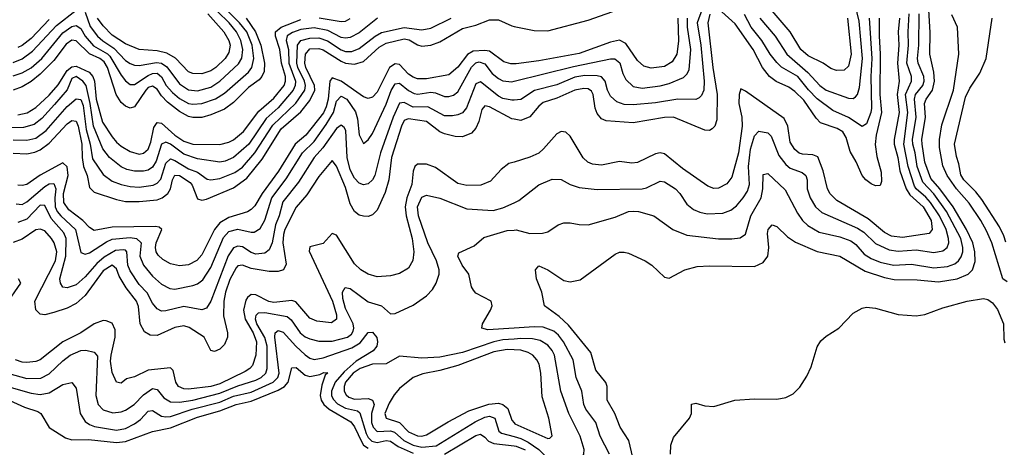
# Model space of a CAD drawing. Header units: inches. Extents: x 884549 to 1028252, y 526810 to 653624.
# Tile 423 of 656: x 917798 to 922183, y 611140 to 613043. Entities that reach past the tile are written whole.
import ezdxf

# ---------------------------------------------------------------- set-up
doc = ezdxf.new("R2010")
doc.units = ezdxf.units.IN
doc.header["$MEASUREMENT"] = 0
doc.layers.add('A9611', color=7, linetype='Continuous')
doc.layers.add('A9621', color=7, linetype='Continuous')

msp = doc.modelspace()

# ---------------------------------------------------------------- linework, layer by layer
at = {"layer": 'A9611', "color": 5}
for points, elevation in [([(917770, 612793), (917810, 612806.3), (917850, 612829.7), (917896.4, 612870), (917990, 612985.5), (918030, 613013.6), (918050, 613018.2), (918070, 613003.8), (918090.5, 612970), (918127.3, 612927.3), (918190, 612891.1), (918200.6, 612880.6), (918250, 612796.9), (918270, 612770.7), (918290, 612754.8), (918310, 612754.9), (918370, 612794.5), (918390, 612803.6), (918410, 612805.6), (918429.6, 612789.6), (918450.5, 612750.5), (918478.6, 612718.6), (918510, 612693), (918550, 612670.9), (918570, 612667.2), (918610, 612670), (918670, 612691.3), (918710, 612716.7), (918817.5, 612810), (918832.2, 612830), (918841.1, 612870), (918833.5, 612930), (918809.3, 612990), (918777.2, 613030), (918716.5, 613090)], 2540), ([(917770, 612852.2), (917810, 612868.9), (917856.2, 612903.8), (917962.4, 613017.6), (918050, 613085.8)], 2560), ([(918090, 613076.6), (918112.3, 613012.3), (918145.4, 612970), (918168.5, 612948.5), (918217.2, 612917.2), (918270, 612861.7), (918290, 612848), (918310, 612840.3), (918330, 612839.4), (918407.3, 612852.7), (918430, 612849.8), (918454.2, 612834.2), (918510, 612757.5), (918550, 612730.8), (918590, 612726.8), (918650, 612743.7), (918690, 612769.7), (918772.8, 612847.2), (918787.5, 612872.5), (918792.5, 612910), (918783.6, 612950), (918764.3, 612990), (918730.7, 613030), (918679.5, 613079.5)], 2560), ([(919391.6, 613050), (919310, 612985), (919270, 612964.3), (919250, 612960.9), (919230, 612964.1), (919170, 612995.9), (919110, 613007.2), (919050, 612999.7), (919013.7, 612986.3), (918989.2, 612970.8), (918985.4, 612950), (918995.8, 612910), (918997.4, 612850), (919026.4, 612770), (919025, 612750), (919017, 612730), (918949.5, 612650.5), (918896.2, 612603.8), (918818.9, 612490), (918750, 612429.7), (918713.2, 612413.1), (918690, 612409.3), (918590, 612424.4), (918530, 612444.3), (918470, 612488.6), (918450, 612498.3), (918430, 612489.4), (918406.6, 612413.4), (918390, 612387), (918370, 612373.5), (918350, 612368.4), (918309.1, 612369.1), (918276.2, 612376.2), (918250, 612388.4), (918198.1, 612430), (918168.7, 612468.7), (918127.3, 612570), (918112.9, 612670), (918094.3, 612750), (918079.7, 612770), (918050, 612791.1), (918030, 612782.1), (918009.3, 612730.7), (917954, 612666), (917896.7, 612603.3), (917863, 612577), (917816.1, 612563.9), (917690, 612561.6)], 2460), ([(917769.8, 612449.8), (917830, 612445.6), (917866.5, 612453.5), (917890, 612463.8), (917930, 612493.8), (918010, 612580.5), (918030, 612595.3), (918050, 612591.8), (918058.8, 612570), (918075.2, 612490), (918076, 612430), (918082.8, 612390), (918098.4, 612350), (918110, 612295.8), (918130, 612276), (918230, 612242.8), (918270, 612234.4), (918330, 612233.5), (918410, 612241.9), (918433.5, 612250), (918457.9, 612270), (918469.7, 612290.3), (918479.2, 612330), (918490, 612351.6), (918510, 612350.1), (918558.1, 612318.1), (918566.8, 612306.8), (918590, 612246.5), (918610, 612239.3), (918630, 612245), (918750, 612294.6), (918810, 612337.4), (918878.2, 612421.8), (918962.8, 612557.2), (919050, 612633.6), (919090, 612683.1), (919112.2, 612730), (919110.6, 612750), (919072.3, 612830), (919068.9, 612850), (919071, 612890), (919090, 612913.5), (919130, 612914.7), (919150, 612909.6), (919230, 612858.9), (919250, 612850), (919290, 612844.9), (919330, 612857.3), (919399.2, 612920.8), (919430, 612938.9), (919510, 612958.3), (919533.6, 612953.6), (919570, 612931.5), (919590, 612925.6), (919630, 612930.5), (919670, 612944.7), (919770, 613004), (919830, 613018.8), (919890, 613042.7), (919930, 613042.4), (919990, 613015.6), (920000, 613013.6)], 2420), ([(918806.4, 613050), (918848.3, 612990), (918872.7, 612930), (918888.3, 612850), (918887.3, 612812.7), (918877.4, 612790), (918864.7, 612775.2), (918818, 612742), (918750, 612674.2), (918710, 612645.3), (918650, 612619.4), (918610, 612607.9), (918570, 612607.4), (918550, 612612.4), (918510, 612635.1), (918456.4, 612676.4), (918430, 612704), (918410, 612734.2), (918390, 612747.7), (918370, 612741.1), (918359.9, 612730), (918310, 612656.1), (918290, 612650.1), (918270, 612657.7), (918250, 612675.4), (918228.2, 612710), (918189.3, 612830), (918175.1, 612855.1), (918155.3, 612870), (918110, 612892.1), (918050, 612949.7), (918030, 612952.2), (918006.1, 612933.9), (917950, 612861.9), (917890, 612800.7), (917850, 612768.5), (917810, 612743.8), (917770, 612729.2)], 2520), ([(917770, 612508.6), (917830, 612506.4), (917870, 612516.2), (917916.1, 612550), (918010, 612657.6), (918050, 612691.4), (918070, 612688.1), (918081.7, 612661.7), (918095, 612555), (918112.1, 612490), (918123.3, 612423.3), (918170, 612354.4), (918210, 612325.2), (918250, 612309.3), (918290, 612300.9), (918330, 612298.3), (918392.6, 612307.4), (918410, 612315.7), (918426.3, 612333.7), (918450, 612404.7), (918470, 612423.3), (918490, 612416.6), (918550, 612380.1), (918590, 612364.6), (918632.9, 612332.9), (918650.1, 612330.1), (918690, 612337), (918757.1, 612362.9), (918790, 612387.3), (918845.7, 612450), (918925.9, 612574.1), (919028.1, 612671.9), (919067.7, 612730), (919070.8, 612750), (919066.8, 612770), (919037.4, 612830), (919032, 612850), (919034.9, 612930), (919049.9, 612950), (919090, 612961.4), (919130, 612962.1), (919168.6, 612948.6), (919230, 612908.5), (919250, 612902.2), (919277.9, 612902.1), (919310, 612914.6), (919381, 612970), (919410, 612986.3), (919510, 613008), (919590, 612998.8), (919630, 613005.9), (919720.2, 613050)], 2440), ([(917790, 612619.6), (917832, 612628), (917870, 612652.9), (917930, 612708), (917970, 612753.2), (918010, 612817.5), (918030, 612832.8), (918050, 612836), (918108.2, 612810), (918124.9, 612790), (918131, 612770), (918139.4, 612690), (918167.3, 612587.3), (918210, 612521.7), (918230, 612498.6), (918250, 612480.3), (918290, 612456), (918330, 612445.3), (918350, 612449.2), (918370, 612466.5), (918382.3, 612497.7), (918396.5, 612563.5), (918410, 612585.9), (918430, 612582.6), (918490, 612529.8), (918530, 612502.8), (918570, 612488.8), (918690, 612488.1), (918730, 612497.7), (918750, 612508.1), (918795, 612545), (918864, 612636), (918930, 612693.5), (918975.9, 612750), (918982.9, 612770), (918982.9, 612790), (918964.3, 612850), (918956.3, 612910), (918937.2, 612970), (918937.1, 612990), (918963, 613010), (919050, 613044.7)], 2480), ([(917930, 613044.1), (917850, 612959.3), (917810, 612927.9), (917790, 612919)], 2580), ([(918636.1, 613070), (918707.3, 612990), (918730, 612950.5), (918735.2, 612930), (918730, 612897.2), (918712.8, 612870), (918671.8, 612830), (918650, 612815.5), (918610, 612803), (918570, 612803.4), (918550, 612811.6), (918491.7, 612871.7), (918454, 612894), (918410, 612904.9), (918330, 612910.8), (918270, 612936.5), (918210, 612975.2), (918170, 613015.7), (918145.3, 613050)], 2580), ([(919131.9, 613051.9), (919230, 613034.9), (919250, 613036.4), (919270, 613048.1)], 2480), ([(920000, 612846.2), (919986.1, 612846.2), (919955.1, 612855.1), (919890, 612903.1), (919870, 612906.7), (919817.4, 612902.6), (919792.1, 612887.9), (919750, 612831.9), (919710, 612797.8), (919610, 612779.7), (919570, 612779.9), (919550, 612787.5), (919530, 612801), (919490, 612843.2), (919470, 612847.4), (919445.4, 612830), (919390, 612721), (919370, 612698.4), (919350, 612692.3), (919330, 612700.3), (919230, 612770.3), (919190, 612784), (919178.9, 612770), (919172.8, 612690), (919163.9, 612656.1), (919150.8, 612629.2), (919073, 612530), (919025.9, 612490), (918950.8, 612369.2), (918878.4, 612270), (918845, 612215), (918830, 612198.2), (918812.5, 612187.5), (918730, 612162.2), (918690, 612139.4), (918666.6, 612110), (918610, 611996.8), (918588, 611972), (918550, 611951.6), (918510, 611948), (918470, 611957.3), (918435.5, 611975.5), (918415.5, 611995.5), (918406.3, 612010), (918403.4, 612030), (918406.8, 612050), (918432, 612110), (918419.9, 612119.8), (918403.5, 612123.5), (918210, 612120.2), (918130, 612105.7), (918110, 612117.9), (918080.1, 612150), (918017.2, 612197.2), (917994.5, 612230), (917992.9, 612270), (918014.7, 612350), (918010, 612388.3), (917990, 612406.9), (917890, 612350.7), (917830, 612310.1), (917810, 612304.7), (917790, 612307.5)], 2380), ([(917783.2, 612223.2), (917810, 612220.9), (917830, 612232), (917910, 612301.2), (917930, 612312.3), (917950, 612314.6), (917958.7, 612290), (917954.3, 612250), (917956.6, 612210), (917965.3, 612190), (917981.5, 612170), (918046.7, 612110), (918070, 612007.2), (918090, 611998.9), (918110, 612005.6), (918185.1, 612054.9), (918210, 612065.7), (918290, 612073.7), (918319.3, 612070), (918339.1, 612050), (918332.8, 611990), (918350.5, 611950), (918390, 611901.7), (918430, 611866.7), (918466.4, 611846.4), (918490, 611843.1), (918570, 611860.1), (918590, 611868), (918614, 611886), (918650, 611940.8), (918706.5, 612073.5), (918730, 612099.9), (918770, 612110.7), (918830, 612096.9), (918841.9, 612098.1), (918870, 612114.1), (918890, 612151), (918921.9, 612250), (918985.2, 612334.8), (919057.7, 612450), (919110, 612501.7), (919163.9, 612576.1), (919195.5, 612630), (919210, 612680.2), (919230, 612703.1), (919255, 612690), (919293.9, 612633.9), (919302.6, 612602.6), (919310.7, 612530.7), (919330, 612491.8), (919350, 612509.2), (919370, 612536.8), (919430, 612666.6), (919452.2, 612727.8), (919470, 612757.8), (919490, 612761.1), (919530, 612728.7), (919554.7, 612714.7), (919571.8, 612711.8), (919630, 612721.4), (919650, 612718.5), (919690, 612701.2), (919710, 612701.6), (919730, 612708.1), (919750, 612722.7), (919810, 612831.3), (919830, 612851.6), (919844.8, 612855.2), (919870, 612847.3), (919903.2, 612803.2), (919930, 612781.7), (919950, 612771.8), (919990, 612767.4), (920000, 612769.9)], 2360), ([(920000, 612685.5), (919990, 612684.6), (919950, 612692.9), (919930, 612702.3), (919850, 612767.4), (919830, 612758.1), (919788.8, 612651.2), (919770.6, 612629.4), (919750, 612619.4), (919725.3, 612614.7), (919690, 612615.6), (919615.6, 612655.6), (919550, 612653.5), (919510, 612674.5), (919490, 612671.3), (919461.6, 612610), (919404.5, 612450), (919379.5, 612350), (919370, 612330.2), (919350, 612312.3), (919330, 612308), (919310, 612315.7), (919290, 612337.9), (919270, 612375.1), (919256.7, 612430), (919250.8, 612550.8), (919243.5, 612563.5), (919230, 612573.6), (919210, 612558.4), (919147.7, 612472.3), (919109.9, 612430), (919040.3, 612319.7), (918970, 612232.2), (918953.4, 612170), (918937, 612130), (918922.4, 612050), (918910, 612018.4), (918890, 612004.6), (918850, 612000.1), (918830, 612006.3), (918790, 612031.6), (918770, 612035.4), (918750, 612027.8), (918727, 611992.9), (918650, 611791.1), (918630, 611758.9), (918610, 611751.5), (918530, 611766.7), (918450, 611746.7), (918430, 611746.5), (918410, 611756), (918390, 611782.2), (918366.8, 611826.8), (918330, 611865), (918290, 611925.5), (918279.8, 611950), (918275.2, 612010), (918270, 612016.8), (918259.4, 612019.4), (918224.6, 612015.4), (918174.2, 611985.8), (918141.7, 611958.3), (918090, 611899.4), (918050, 611863.4), (918010, 611849.5), (917990, 611852.7), (917979.8, 611870), (917976.9, 611890), (918004.3, 611990), (918005.7, 612070), (917995, 612095), (917938.2, 612158.2), (917910, 612216.3), (917890, 612217.3), (917830, 612155.9), (917790, 612140.1)], 2340), ([(920000, 612600.1), (919990, 612602.1), (919890, 612655.7), (919870, 612660.4), (919856.3, 612643.7), (919843.1, 612590), (919830, 612560.1), (919810, 612538.4), (919770, 612521.5), (919737.3, 612522.7), (919690, 612534.9), (919670, 612543.8), (919610, 612590.8), (919530, 612602.5), (919520.7, 612599.3), (919510, 612594), (919498.6, 612570), (919454.8, 612430), (919441.8, 612330), (919425.4, 612274.6), (919390, 612195.6), (919370, 612174.2), (919350, 612166.7), (919330, 612168.3), (919310, 612173.9), (919290, 612188.9), (919270, 612224.2), (919250, 612296.1), (919210, 612392), (919190, 612416.5), (919130, 612345), (919076.9, 612263.1), (919030, 612208.8), (918979.9, 612110), (918972.8, 612087.2), (918969.7, 612050), (918985.6, 611954.4), (918973, 611930), (918950, 611921.8), (918910, 611922.5), (918830, 611935.3), (918790, 611950.5), (918770, 611947.8), (918761.8, 611938.2), (918733.7, 611886.3), (918715.1, 611830), (918707.8, 611790), (918705.7, 611725.7), (918724.2, 611650), (918724.2, 611630), (918710, 611596.9), (918690, 611576.9), (918666.7, 611566.7), (918650, 611570.3), (918619.6, 611630), (918552.9, 611672.9), (918530, 611680.9), (918490, 611673.3), (918410, 611636.9), (918379.7, 611639.7), (918353.6, 611653.6), (918335.5, 611690), (918327, 611767), (918318.2, 611790), (918272.7, 611850), (918242, 611902), (918230, 611934.2), (918210.6, 611950.6), (918170, 611925.6), (918090, 611816.3), (918050, 611780.3), (918010, 611759.7), (917950, 611740.1), (917910.1, 611730.1), (917890, 611731.8), (917870, 611752.2), (917866.1, 611790), (917957.2, 611970), (917963.5, 612010), (917952.7, 612050), (917940.5, 612070), (917910, 612102.9), (917890, 612111.3), (917870, 612107.2), (917810, 612065.7), (917770, 612050.9)], 2320), ([(920000, 612409.8), (919977.2, 612402.8), (919943.1, 612376.9), (919894.8, 612325.2), (919852.7, 612307.3), (919790, 612305.7), (919750, 612313.9), (919650, 612385.4), (919610, 612399.8), (919570, 612400.1), (919558.6, 612390), (919550.3, 612369.7), (919545, 612310), (919522.3, 612250), (919514.6, 612210), (919519, 612170), (919546.9, 612070), (919554.4, 612010), (919549.3, 611970.7), (919530, 611938), (919490, 611913.4), (919450, 611903), (919390, 611898.5), (919350, 611910.7), (919318.2, 611930), (919290, 611956.3), (919210, 612084.2), (919190, 612091), (919150, 612047.3), (919090, 612031.8), (919087.2, 612012.8), (919191.2, 611790), (919209.9, 611730.1), (919209.9, 611710), (919186.4, 611693.6), (919121.2, 611701.2), (919090, 611714.8), (919028, 611788), (919010, 611793.6), (918930, 611783.8), (918908.3, 611788.3), (918850, 611819.3), (918830, 611819.7), (918812.8, 611807.2), (918805.3, 611794.7), (918795.4, 611750), (918803.2, 611710), (918837.8, 611650), (918852.3, 611610), (918849.9, 611550), (918835.6, 611504.4), (918823.1, 611490), (918802.6, 611477.4), (918690, 611422.6), (918650, 611411), (918550, 611399), (918530, 611400.6), (918506.3, 611410), (918493.7, 611430), (918482, 611482), (918470, 611494.3), (918370, 611482.6), (918310, 611453.8), (918274.6, 611445.4), (918250, 611425.7), (918230, 611430.4), (918210, 611473.4), (918203.4, 611523.4), (918205.1, 611550), (918223.4, 611630), (918223.3, 611663.3), (918210, 611692.2), (918183.1, 611703.1), (918170, 611704.3), (918130, 611689.6), (918070.6, 611649.4), (917990, 611609.7), (917890, 611529.7), (917870, 611521.9), (917830, 611517.4), (917810, 611519.1), (917779.8, 611530)], 2280), ([(917750, 611468.1), (917830, 611446.7), (917892.3, 611447.7), (917930, 611466.8), (917990, 611525.2), (918023.9, 611550), (918070, 611570.1), (918092.5, 611572.5), (918130, 611563.9), (918145.3, 611545.3), (918137.7, 611370), (918147.9, 611330), (918170, 611306.5), (918213.9, 611293.9), (918250, 611297.2), (918270, 611304.9), (918308.2, 611330), (918350, 611373.7), (918390, 611402.3), (918410, 611396.9), (918440.2, 611360.2), (918470, 611341.8), (918510, 611340.4), (918570, 611349.8), (918690, 611380.8), (918770, 611413.8), (918850, 611438.1), (918873.7, 611450), (918894.1, 611470), (918900.8, 611490), (918900, 611590), (918890, 611628.5), (918855.2, 611690), (918848.9, 611710), (918851.6, 611728.4), (918862.2, 611737.8), (918890, 611739.3), (918990, 611722.4), (919007.7, 611707.7), (919048.1, 611650), (919070, 611632.2), (919090, 611622.2), (919130, 611611.8), (919190, 611611.9), (919258.8, 611630), (919276.3, 611643.7), (919283.5, 611656.5), (919286.7, 611670), (919283.1, 611690), (919250, 611757.3), (919237.1, 611802.9), (919235.7, 611830), (919248.2, 611851.8), (919270, 611846.5), (919350, 611787.3), (919410.4, 611770), (919450, 611734), (919470, 611735.8), (919550, 611772.3), (919610, 611813.8), (919637.1, 611842.9), (919653.6, 611870), (919665.9, 611910), (919666.1, 611930), (919655.3, 611970), (919615.4, 612050), (919574.4, 612170), (919570, 612210.4), (919590, 612252.9), (919610, 612261.8), (919670, 612249.4), (919790, 612200.9), (919906.7, 612193.3), (919950, 612205.5), (920000, 612228.3)], 2260), ([(920000, 611670.7), (919883.3, 611663.3), (919856.2, 611670), (919859.7, 611690), (919895.4, 611750), (919902.4, 611770), (919897.6, 611790), (919830, 611826), (919818.7, 611838.7), (919810, 611854), (919798, 611910), (919769.1, 611950), (919749, 611990), (919754.6, 612005.4), (919823, 612037), (919865.7, 612074.3), (919970, 612105), (920000, 612107.1)], 2240), ([(917734.5, 611770), (917803.8, 611870), (917793.8, 611890)], 2280), ([(917750, 611409), (917850, 611380.9), (917890, 611374.6), (917930, 611382.7), (917990, 611418.8), (918030, 611428.1), (918050, 611403), (918067.2, 611290), (918090, 611254.8), (918110, 611240.7), (918132.3, 611232.3), (918230, 611216.2), (918270, 611223.2), (918310, 611244.3), (918336.5, 611263.5), (918370, 611300.4), (918390, 611304.2), (918430, 611279.2), (918450, 611275.1), (918470, 611277.6), (918566.9, 611310), (918690, 611341.5), (918750, 611367), (918830, 611385.3), (918926.8, 611430), (918948.6, 611450), (918954.5, 611470), (918934.5, 611630), (918935.6, 611650), (918950, 611659.9), (918972.2, 611652.2), (919027.7, 611590), (919070, 611551.7), (919090, 611537.1), (919110, 611530.5), (919150, 611537.8), (919277.6, 611582.4), (919315.1, 611604.9), (919350, 611650.9), (919370, 611651.8), (919389.3, 611629.3), (919392.4, 611610), (919388.6, 611590), (919372, 611570), (919296.7, 611523.3), (919243.6, 611476.4), (919203.2, 611430), (919186.7, 611390), (919187.7, 611370), (919194.3, 611354.3), (919214.1, 611334.1), (919250, 611314.6), (919302.1, 611302.1), (919313.9, 611293.9), (919341.4, 611201.4), (919350, 611183.1), (919366.8, 611166.8), (919390, 611161.2), (919430, 611169.6), (919450, 611167.4), (919483.9, 611143.9), (919550, 611114.2)], 2240), ([(920000, 611621.9), (919950, 611618.2), (919910, 611609.1), (919770, 611561.4), (919670, 611541.7), (919590, 611537.3), (919490, 611546.1), (919430, 611511.6), (919370, 611509.7), (919314.7, 611490), (919283, 611470), (919249.3, 611430), (919243, 611410), (919243.3, 611390), (919252.8, 611372.8), (919263.7, 611363.7), (919290, 611353.8), (919350, 611356.8), (919370.1, 611350), (919376.3, 611330), (919364.7, 611290), (919364.8, 611250), (919372.4, 611230), (919390, 611210.8), (919450, 611213.1), (919467.6, 611207.6), (919509.7, 611170), (919550, 611150), (919590, 611140.5), (919652.9, 611147.1), (919826.5, 611253.5), (919870, 611274.3), (919890, 611278.5), (919914, 611270), (919932.4, 611212.4), (919943.4, 611203.4), (920000, 611187.3)], 2260), ([(920000, 611574.1), (919970, 611575.1), (919910, 611564.3), (919750, 611503.7), (919670, 611481.3), (919593.5, 611466.5), (919550, 611450.9), (919490, 611401.7), (919465.9, 611374.1), (919443.7, 611336.3), (919425, 611290), (919431, 611270), (919490, 611249.7), (919530, 611209.4), (919570, 611190.8), (919590, 611189.5), (919610, 611195.1), (919706.1, 611253.9), (919798.4, 611301.6), (919887.4, 611332.6), (919930, 611336.4), (919950.5, 611330.5), (919972.3, 611312.3), (919990, 611261.3), (920000, 611249)], 2280), ([(917690, 611376.4), (917819.2, 611319.2), (917879.9, 611299.9), (917892.8, 611290), (917930, 611228.3), (918002.1, 611182.1), (918030, 611173.8), (918105.6, 611174.4), (918230, 611161.1), (918270, 611165), (918390, 611210.8), (918470, 611226.2), (918590, 611273.5), (918690, 611302.1), (918762.2, 611330), (918830, 611345), (918950, 611394), (918977.9, 611410), (918993.4, 611430), (919010, 611493.8), (919030, 611495.1), (919070, 611461.2), (919090, 611455.8), (919135.5, 611464.5), (919152.4, 611472.4), (919170, 611471.3), (919158.8, 611461.2), (919143.9, 611416.1), (919137, 611370), (919141.2, 611350), (919153.4, 611330), (919176.5, 611310), (919273.7, 611253.7), (919290, 611231.1), (919322.1, 611162.1), (919330.1, 611150), (919350, 611135.9)], 2220), ([(919690, 611108.8), (919830, 611192.8), (919850, 611198), (919870, 611184.8), (919886.6, 611166.6), (919910, 611156.9), (920000, 611146.1)], 2240)]:
    msp.add_lwpolyline(points, dxfattribs=dict(at, elevation=elevation))
at = {"layer": 'A9621', "color": 5}
for points, elevation in [([(920535.4, 611070), (920510.7, 611170.8), (920472.5, 611230), (920448.3, 611290), (920415, 611350), (920414.5, 611410), (920408.7, 611428.7), (920363.9, 611483.9), (920341.5, 611561.5), (920243.1, 611683.1), (920201.6, 611721.6), (920135.6, 611770), (920123, 611830), (920099.5, 611890), (920095.1, 611930), (920110, 611947.3), (920150, 611930.2), (920222.2, 611882.2), (920250, 611876.1), (920294.4, 611885.6), (920450, 611999.1), (920470, 612008.2), (920490, 612009.2), (920510, 612003.5), (920583.8, 611970), (920614, 611950), (920670, 611897.1), (920690, 611893), (920761.2, 611930), (920815.7, 611944.3), (920870, 611947.6), (921070, 611945.3), (921110, 611963.2), (921130.5, 611990), (921134.7, 612030), (921127.9, 612092.1), (921131.8, 612110), (921150, 612130.3), (921170, 612122.4), (921217, 612077), (921253, 612053), (921350, 612012), (921450, 611991.2), (921563.5, 611923.5), (921650, 611896.3), (921692.9, 611887.1), (921794.9, 611885.1), (921890, 611876.9), (921973.5, 611890), (922022.8, 611910), (922041.3, 611930), (922053.2, 611966.8), (922052.6, 612010), (922042.8, 612050), (922015.3, 612110), (921955.5, 612210), (921896.6, 612290), (921856, 612336), (921829.5, 612409.5), (921817.4, 612490), (921816.6, 612510), (921831.6, 612610), (921828.3, 612670), (921835.3, 612690), (921863.9, 612730), (921872.3, 612770), (921869.2, 612809.2), (921850.8, 612890), (921853.2, 612986.8), (921841.5, 613190)], 2220), ([(921094.4, 613050), (921163.5, 612970), (921214.1, 612890), (921308.5, 612808.5), (921361.9, 612750), (921390, 612729.1), (921490, 612694.1), (921510, 612692.4), (921520.4, 612699.6), (921530, 612710.3), (921538.1, 612741.9), (921551.2, 612870), (921537, 613037), (921509.7, 613150)], 2360), ([(920000, 613013.6), (920090, 612995.4), (920150, 612994.4), (920330, 613041.1), (920490, 613097.1)], 2420), ([(920837.3, 613090), (920816, 613030), (920831.3, 612930), (920847.3, 612770), (920844.9, 612730), (920834.3, 612705.7), (920824.3, 612695.7), (920810, 612687.5), (920730, 612690.1), (920630, 612673.3), (920530, 612663.8), (920490, 612665.6), (920458.3, 612678.3), (920430, 612703), (920416.5, 612730), (920405.1, 612770), (920390, 612788.9), (920370, 612793.4), (920314.6, 612794.6), (920270, 612787.9), (920190, 612753.6), (920091.5, 612728.5), (920030, 612688.2), (920000, 612685.5)], 2340), ([(921626.2, 613050), (921625.4, 612970), (921630.9, 612890.9), (921629, 612710), (921636.5, 612630), (921612.9, 612530), (921608.2, 612488.2), (921614.8, 612434.8), (921634.7, 612365.3), (921636.5, 612323.5), (921630, 612305), (921610, 612304.1), (921590, 612313.3), (921566.9, 612330), (921549.8, 612349.8), (921523.6, 612410), (921497.1, 612457.1), (921479.6, 612519.6), (921464.3, 612544.3), (921439.5, 612559.5), (921364.7, 612584.7), (921345.1, 612605.1), (921290, 612684.4), (921250, 612723.9), (921223.3, 612743.3), (921167.9, 612767.9), (921137.7, 612790), (921106, 612830), (921064.2, 612910), (920984.8, 613024.8), (920910, 613091)], 2320), ([(921485.3, 613050), (921500.7, 612890), (921490, 612836.9), (921470, 612818), (921436.6, 612816.6), (921410, 612826.7), (921376.2, 612850), (921310, 612882.3), (921276.4, 612910), (921229.2, 612990), (921150, 613083.1)], 2380), ([(920000, 612107.1), (920010, 612107.9), (920070, 612092.1), (920126.2, 612093.8), (920150, 612098.7), (920197, 612130), (920221.1, 612138.9), (920250, 612139.7), (920290, 612131.1), (920330, 612130.2), (920450, 612165), (920509.6, 612190), (920530, 612191.7), (920554.8, 612190), (920623, 612170), (920707.2, 612110), (920770, 612084.5), (920910, 612067.8), (920970, 612067.7), (921007.4, 612072.6), (921031.3, 612088.7), (921055, 612170), (921101.1, 612250), (921108.5, 612290), (921110, 612354.9), (921130, 612358.9), (921206.8, 612286.7), (921262.6, 612182.6), (921284.8, 612150), (921307.5, 612127.5), (921358.1, 612098.1), (921450, 612077.4), (921499, 612059), (921522.4, 612042.4), (921559.8, 611999.8), (921590, 611980.1), (921630, 611964.6), (921690, 611951.3), (921770, 611954.6), (921870, 611939.3), (921930, 611944.2), (921962.8, 611957.2), (921979.4, 611970), (921991.7, 611988.3), (921997.9, 612010), (921998.6, 612030), (921989.2, 612070), (921926.3, 612190), (921870, 612268.2), (921820.7, 612320.7), (921795, 612390), (921786.7, 612450), (921775.8, 612490), (921775, 612510), (921791.2, 612610), (921782.7, 612690), (921787.7, 612710), (921820.2, 612750), (921826.3, 612770), (921825.3, 612790), (921799.1, 612850), (921796.9, 612870), (921803, 612930), (921804.2, 613070)], 2240), ([(920000, 612228.3), (920021.8, 612238.2), (920110, 612308), (920170, 612334), (920210, 612331.5), (920250.4, 612310), (920290, 612296.6), (920370, 612287.2), (920570, 612290.8), (920590, 612295.5), (920650, 612324.3), (920670, 612322), (920719.4, 612290), (920738.6, 612270), (920770, 612222), (920798.6, 612198.6), (920826.6, 612186.6), (920859.6, 612179.6), (920930, 612181.5), (920965.1, 612194.9), (920990, 612214.6), (921020.9, 612250), (921039.7, 612280.3), (921047.8, 612310), (921044, 612390), (921053.5, 612466.5), (921070, 612526.3), (921090, 612546.9), (921130, 612539.2), (921144.6, 612524.6), (921179.3, 612439.3), (921210, 612398.3), (921230, 612382.5), (921282.5, 612362.5), (921299.8, 612350), (921305.4, 612330), (921305.8, 612290), (921318.1, 612250), (921343.1, 612210), (921370, 612184.5), (921530, 612115.4), (921556.9, 612096.9), (921610, 612046.6), (921670, 612018.3), (921710, 612013.4), (921790, 612018.6), (921870, 612007.2), (921910, 612014.6), (921929.3, 612030), (921935.6, 612050), (921935.3, 612070), (921923.6, 612110), (921895.3, 612170), (921854.2, 612230), (921833.4, 612253.4), (921790, 612289.7), (921783, 612303), (921754.8, 612390), (921735.1, 612490), (921753, 612630), (921743.3, 612710), (921769.4, 612770), (921769.6, 612790), (921749.5, 612850), (921756.5, 612930), (921754.9, 612990), (921760.1, 613070)], 2260), ([(920872.3, 613067.7), (920863.5, 613030), (920885.7, 612830), (920905.1, 612710), (920902.5, 612597.5), (920894, 612570), (920882.5, 612557.5), (920870, 612550.2), (920850, 612551.6), (920709.4, 612609.4), (920670, 612608.3), (920530, 612584.6), (920410, 612592.7), (920390, 612601.9), (920370, 612626), (920360.9, 612650), (920352.8, 612710), (920344.7, 612724.7), (920330, 612734.9), (920310, 612737.3), (920270, 612729.8), (920190, 612694.5), (920130, 612675), (920110, 612658.9), (920070, 612611.1), (920030, 612594.2), (920000, 612600.1)], 2320), ([(920000, 612769.9), (920265, 612835), (920430, 612869.3), (920448.8, 612868.8), (920470.6, 612850.6), (920484.3, 612804.3), (920497.5, 612777.5), (920530, 612745.9), (920570, 612739.1), (920650, 612748.2), (920690, 612759.1), (920754.3, 612785.7), (920770, 612800.2), (920779.2, 612820.8), (920786.9, 612910), (920772.5, 613010), (920772.1, 613050)], 2360), ([(921716.2, 613050), (921710, 612990), (921712.8, 612930), (921707.4, 612850), (921715.4, 612770), (921706.2, 612710), (921714.4, 612630), (921692.8, 612510), (921692.9, 612490), (921708.9, 612430), (921718.6, 612370), (921745.7, 612290), (921763, 612263), (921821.8, 612210), (921856.8, 612150), (921862.3, 612110), (921849.1, 612090.9), (921730, 612073.9), (921680.1, 612080.1), (921650, 612096.3), (921577.5, 612157.5), (921438, 612238), (921407.9, 612267.9), (921395.2, 612290), (921376.2, 612370), (921353.5, 612433.5), (921330, 612441.6), (921284.2, 612444.2), (921269.5, 612449.5), (921250, 612465), (921230, 612498), (921218.9, 612570), (921202.9, 612602.9), (921030, 612725.9), (921010, 612735.3), (921002.3, 612710), (921001, 612670), (921013.7, 612610), (921016.5, 612570), (920999.9, 612450), (920970, 612342), (920947.9, 612312.1), (920910, 612293.7), (920890, 612292.3), (920862.2, 612302.2), (920750, 612380.4), (920670, 612445.6), (920650.8, 612450.8), (920630, 612446.6), (920550, 612407.4), (920525.1, 612405.1), (920470, 612411.6), (920390, 612396.3), (920350, 612399.6), (920329, 612409), (920307.8, 612427.8), (920250, 612524.5), (920230, 612542.6), (920210, 612545.6), (920190, 612535.3), (920131.7, 612468.3), (920110.3, 612449.7), (920070, 612431), (920000, 612409.8)], 2280), ([(920728.9, 613050), (920732.9, 612947.1), (920725.2, 612890), (920704.3, 612855.7), (920670, 612835.5), (920610, 612827.4), (920577.2, 612837.2), (920550, 612861.9), (920497.2, 612937.2), (920470, 612952.1), (920430, 612943.3), (920290, 612892.9), (920110, 612859.7), (920010, 612846.3), (920000, 612846.2)], 2380), ([(921581.5, 613050), (921592.7, 612870), (921588.1, 612790), (921591.1, 612648.9), (921588.9, 612630), (921570, 612579.3), (921550, 612568.5), (921490, 612608.2), (921419.4, 612639.4), (921350, 612691.1), (921311, 612731), (921263.9, 612790), (921191.4, 612831.4), (921170, 612852.4), (921140.6, 612890), (921103.5, 612950), (921055.6, 613010), (921026.1, 613066.1)], 2340), ([(922196, 611876), (922176.7, 611890), (922126.9, 612050), (922104.2, 612104.2), (922078.7, 612150), (922026.4, 612226.4), (921970, 612290), (921928.7, 612350), (921910, 612393.3), (921895, 612475), (921895, 612510), (921905.3, 612574.7), (921956.7, 612730), (921980.1, 612890), (921974, 613010), (921950, 613065.3)], 2180), ([(922190, 612052.7), (922181.6, 612081.6), (922161.4, 612121.4), (922082.6, 612242.6), (922056.7, 612276.7), (922002.3, 612330), (921990, 612352.7), (921981.4, 612401.4), (921970, 612434), (921962, 612490), (922010, 612698), (922030, 612739), (922074.1, 612805.9), (922102.5, 612870), (922129.8, 613050)], 2160), ([(920696.4, 611110), (920698.7, 611150), (920710, 611182.8), (920780.9, 611270), (920789.6, 611290.4), (920790, 611332), (920810, 611337), (920850, 611324.6), (920890, 611321.8), (920982.7, 611350), (921070, 611355.8), (921170, 611353.9), (921210, 611362.1), (921242.5, 611377.5), (921272.2, 611407.8), (921303.1, 611456.9), (921322.4, 611497.6), (921350, 611587.7), (921366, 611614), (921390, 611635.3), (921445.6, 611670), (921510, 611737), (921550, 611759.6), (921570, 611763.2), (921610, 611759.8), (921710, 611731), (921790, 611724.7), (921830, 611731), (921910, 611760.1), (922017.7, 611790), (922090, 611802.4), (922110, 611798.5), (922130, 611783.7), (922152.7, 611752.7), (922179.2, 611690), (922181.6, 611621.6), (922185.3, 611605.3)], 2180), ([(920424.8, 611110), (920383.4, 611190), (920364.5, 611250), (920319.7, 611310), (920310.4, 611330), (920302.5, 611390), (920276.6, 611450), (920263.8, 611530), (920220.7, 611610), (920198.4, 611638.4), (920176.8, 611656.8), (920130, 611674.8), (920090, 611676.4), (920000, 611670.7)], 2240), ([(920000, 611187.3), (920030, 611178.8), (920063, 611163), (920109.8, 611129.8), (920170, 611070.8), (920190, 611064.8), (920210, 611065.7), (920292.4, 611090), (920310.9, 611109.1), (920312.1, 611130), (920293.8, 611190), (920244.6, 611290), (920208.1, 611390), (920180.3, 611550), (920170, 611570.5), (920150, 611594.3), (920115.6, 611615.6), (920082.4, 611622.4), (920030, 611624.1), (920000, 611621.9)], 2260), ([(920000, 611249), (920004, 611244), (920150, 611179.1), (920159.6, 611180.4), (920169.7, 611190.3), (920155.2, 611270), (920125.2, 611365.2), (920119.2, 611470), (920111.1, 611510), (920101.1, 611530), (920083, 611550), (920062.4, 611562.4), (920030, 611573), (920000, 611574.1)], 2280), ([(920000, 611146.1), (920010, 611144.9), (920050, 611128.1)], 2240)]:
    msp.add_lwpolyline(points, dxfattribs=dict(at, elevation=elevation))

doc.saveas('drawing.dxf')
